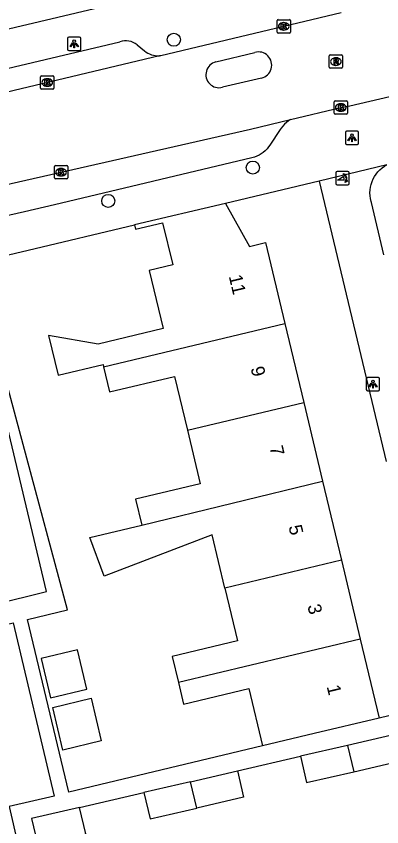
# Model space of a CAD drawing. Extents: x 158038 to 159242, y 380133 to 381214.
# Drawn here: x 158924.1 to 158951.5, y 380909.3 to 380970 of the extents above; entities that cross this region are included whole.
import ezdxf

# ---------------------------------------------------------------- set-up
doc = ezdxf.new("R2010")
doc.units = 0
for name, color, linetype in [('IMGEO_Boom', 7, 'Continuous'), ('IMGEO_Kolk', 7, 'Continuous'), ('IMGEO_Lichtpunt', 7, 'Continuous'), ('IMGEO_Muur', 7, 'Continuous'), ('IMGEO_Pand', 7, 'Continuous'), ('IMGEO_Pand_nummerreeks', 7, 'Continuous'), ('IMGEO_Poller', 7, 'Continuous'), ('IMGEO_Rijbaan_lokaal_gesloten', 7, 'Continuous'), ('IMGEO_Rioolput', 7, 'Continuous'), ('IMGEO_Voetpad_open', 7, 'Continuous')]:
    doc.layers.add(name, color=color, linetype=linetype)

msp = doc.modelspace()

# ---------------------------------------------------------------- linework, layer by layer
at = {"layer": 'IMGEO_Boom'}
for centre in [(158935.912, 380968.228), (158941.831, 380958.663), (158930.998, 380956.172)]:
    msp.add_circle(centre, 0.489, dxfattribs=at)
at = {"layer": 'IMGEO_Kolk'}
for p, q in [((158943.642, 380968.805), (158943.642, 380969.657)), ((158943.717, 380969.731), (158944.569, 380969.731)), ((158944.13, 380969.511), (158944.155, 380969.511)), ((158944.643, 380969.657), (158944.643, 380968.805)), ((158944.153, 380968.951), (158944.128, 380968.951)), ((158944.569, 380968.731), (158943.717, 380968.731)), ((158925.935, 380964.606), (158925.935, 380965.458)), ((158926.01, 380965.532), (158926.862, 380965.532)), ((158926.423, 380965.312), (158926.448, 380965.312)), ((158926.936, 380965.458), (158926.936, 380964.606)), ((158926.446, 380964.752), (158926.421, 380964.752)), ((158926.862, 380964.532), (158926.01, 380964.532)), ((158947.917, 380962.731), (158947.917, 380963.583)), ((158947.992, 380963.657), (158948.844, 380963.657)), ((158948.405, 380963.437), (158948.43, 380963.437)), ((158948.918, 380963.583), (158948.918, 380962.731)), ((158948.428, 380962.877), (158948.403, 380962.877)), ((158948.844, 380962.657), (158947.992, 380962.657)), ((158926.967, 380957.889), (158926.967, 380958.741)), ((158927.042, 380958.815), (158927.894, 380958.815)), ((158927.455, 380958.595), (158927.48, 380958.595)), ((158927.968, 380958.741), (158927.968, 380957.889)), ((158927.478, 380958.035), (158927.453, 380958.035)), ((158927.894, 380957.815), (158927.042, 380957.815))]:
    msp.add_line(p, q, dxfattribs=at)
for points in [[(158943.642, 380968.805), (158943.642, 380969.657)], [(158943.717, 380969.731), (158944.569, 380969.731)], [(158943.963, 380969.431), (158944.086, 380969.431), (158944.086, 380969.28), (158944.216, 380969.431), (158944.38, 380969.431), (158944.234, 380969.28), (158944.387, 380969.031), (158944.235, 380969.031), (158944.15, 380969.195), (158944.086, 380969.128), (158944.086, 380969.031), (158943.963, 380969.031), (158943.963, 380969.431)], [(158944.643, 380969.657), (158944.643, 380968.805)], [(158944.569, 380968.731), (158943.717, 380968.731)], [(158925.935, 380964.606), (158925.935, 380965.458)], [(158926.01, 380965.532), (158926.862, 380965.532)], [(158926.256, 380965.232), (158926.379, 380965.232), (158926.379, 380965.081), (158926.509, 380965.232), (158926.673, 380965.232), (158926.527, 380965.081), (158926.68, 380964.832), (158926.528, 380964.832), (158926.443, 380964.996), (158926.379, 380964.929), (158926.379, 380964.832), (158926.256, 380964.832), (158926.256, 380965.232)], [(158926.936, 380965.458), (158926.936, 380964.606)], [(158926.862, 380964.532), (158926.01, 380964.532)], [(158947.917, 380962.731), (158947.917, 380963.583)], [(158947.992, 380963.657), (158948.844, 380963.657)], [(158948.918, 380963.583), (158948.918, 380962.731)], [(158948.238, 380963.357), (158948.361, 380963.357), (158948.361, 380963.206), (158948.491, 380963.357), (158948.655, 380963.357), (158948.509, 380963.206), (158948.662, 380962.957), (158948.51, 380962.957), (158948.425, 380963.121), (158948.361, 380963.054), (158948.361, 380962.957), (158948.238, 380962.957), (158948.238, 380963.357)], [(158948.844, 380962.657), (158947.992, 380962.657)], [(158926.967, 380957.889), (158926.967, 380958.741)], [(158927.042, 380958.815), (158927.894, 380958.815)], [(158927.288, 380958.515), (158927.411, 380958.515), (158927.411, 380958.364), (158927.541, 380958.515), (158927.705, 380958.515), (158927.559, 380958.364), (158927.712, 380958.115), (158927.56, 380958.115), (158927.475, 380958.279), (158927.411, 380958.212), (158927.411, 380958.115), (158927.288, 380958.115), (158927.288, 380958.515)], [(158927.968, 380958.741), (158927.968, 380957.889)], [(158927.894, 380957.815), (158927.042, 380957.815)]]:
    msp.add_lwpolyline(points, dxfattribs=at)
for centre, start, end in [((158943.719, 380969.655), 91.55205, 178.44795), ((158943.719, 380969.655), 91.55205, 178.44795), ((158944.567, 380969.655), 1.55205, 88.44795), ((158944.567, 380969.655), 1.55205, 88.44795), ((158943.719, 380968.807), 181.55205, 268.44795), ((158943.719, 380968.807), 181.55205, 268.44795), ((158944.567, 380968.807), 271.55205, 358.44795), ((158944.567, 380968.807), 271.55205, 358.44795), ((158926.012, 380965.456), 91.55205, 178.44795), ((158926.012, 380965.456), 91.55205, 178.44795), ((158926.86, 380965.456), 1.55205, 88.44795), ((158926.86, 380965.456), 1.55205, 88.44795), ((158926.012, 380964.608), 181.55205, 268.44795), ((158926.012, 380964.608), 181.55205, 268.44795), ((158926.86, 380964.608), 271.55205, 358.44795), ((158926.86, 380964.608), 271.55205, 358.44795), ((158947.994, 380963.581), 91.55205, 178.44795), ((158947.994, 380963.581), 91.55205, 178.44795), ((158948.842, 380963.581), 1.55205, 88.44795), ((158948.842, 380963.581), 1.55205, 88.44795), ((158947.994, 380962.733), 181.55205, 268.44795), ((158947.994, 380962.733), 181.55205, 268.44795), ((158948.842, 380962.733), 271.55205, 358.44795), ((158948.842, 380962.733), 271.55205, 358.44795), ((158927.044, 380958.739), 91.55205, 178.44795), ((158927.044, 380958.739), 91.55205, 178.44795), ((158927.892, 380958.739), 1.55205, 88.44795), ((158927.892, 380958.739), 1.55205, 88.44795), ((158927.044, 380957.891), 181.55205, 268.44795), ((158927.044, 380957.891), 181.55205, 268.44795), ((158927.892, 380957.891), 271.55205, 358.44795), ((158927.892, 380957.891), 271.55205, 358.44795)]:
    msp.add_arc(centre, 0.0765, start, end, dxfattribs=at)
for centre, major_axis, ratio, start_param, end_param in [((158944.129, 380969.231), (-0.387, 0.002), 0.722429, 4.712389, 7.853982), ((158944.154, 380969.231), (-0.39, 0.002), 0.717154, 1.570796, 4.712389), ((158926.422, 380965.032), (-0.387, 0.002), 0.722429, 4.712389, 7.853982), ((158926.447, 380965.032), (-0.39, 0.002), 0.717154, 1.570796, 4.712389), ((158948.404, 380963.157), (-0.387, 0.002), 0.722429, 4.712389, 7.853982), ((158948.429, 380963.157), (-0.39, 0.002), 0.717154, 1.570796, 4.712389), ((158927.454, 380958.315), (-0.387, 0.002), 0.722429, 4.712389, 7.853982), ((158927.479, 380958.315), (-0.39, 0.002), 0.717154, 1.570796, 4.712389)]:
    msp.add_ellipse(centre, major_axis=major_axis, ratio=ratio, start_param=start_param, end_param=end_param, dxfattribs=at)
at = {"layer": 'IMGEO_Lichtpunt'}
for p, q in [((158927.954, 380968.322), (158927.954, 380967.515)), ((158927.954, 380968.322), (158927.954, 380967.515)), ((158928.856, 380968.417), (158928.048, 380968.417)), ((158928.856, 380968.417), (158928.048, 380968.417)), ((158928.95, 380967.515), (158928.95, 380968.322)), ((158928.95, 380967.515), (158928.95, 380968.322)), ((158928.048, 380967.421), (158928.856, 380967.421)), ((158928.048, 380967.421), (158928.856, 380967.421)), ((158948.757, 380961.293), (158948.757, 380960.486)), ((158948.757, 380961.293), (158948.757, 380960.486)), ((158949.659, 380961.388), (158948.851, 380961.388)), ((158949.659, 380961.388), (158948.851, 380961.388)), ((158949.753, 380960.486), (158949.753, 380961.293)), ((158949.753, 380960.486), (158949.753, 380961.293)), ((158948.851, 380960.392), (158949.659, 380960.392)), ((158948.851, 380960.392), (158949.659, 380960.392)), ((158950.329, 380942.861), (158950.329, 380942.054)), ((158950.329, 380942.861), (158950.329, 380942.054)), ((158951.231, 380942.956), (158950.423, 380942.956)), ((158951.231, 380942.956), (158950.423, 380942.956)), ((158951.325, 380942.054), (158951.325, 380942.861)), ((158951.325, 380942.054), (158951.325, 380942.861)), ((158950.423, 380941.96), (158951.231, 380941.96)), ((158950.423, 380941.96), (158951.231, 380941.96))]:
    msp.add_line(p, q, dxfattribs=at)
for points in [[(158928.328, 380967.986), (158928.367, 380967.958), (158928.179, 380967.696), (158928.141, 380967.723), (158928.328, 380967.986)], [(158928.43, 380967.938), (158928.477, 380967.938), (158928.477, 380967.616), (158928.43, 380967.616), (158928.43, 380967.938)], [(158928.54, 380967.958), (158928.578, 380967.985), (158928.765, 380967.723), (158928.726, 380967.695), (158928.54, 380967.958)], [(158949.131, 380960.957), (158949.17, 380960.929), (158948.982, 380960.667), (158948.944, 380960.694), (158949.131, 380960.957)], [(158949.343, 380960.929), (158949.381, 380960.956), (158949.568, 380960.694), (158949.529, 380960.666), (158949.343, 380960.929)], [(158949.233, 380960.909), (158949.28, 380960.909), (158949.28, 380960.587), (158949.233, 380960.587), (158949.233, 380960.909)], [(158950.703, 380942.525), (158950.742, 380942.497), (158950.554, 380942.235), (158950.516, 380942.262), (158950.703, 380942.525)], [(158950.805, 380942.477), (158950.852, 380942.477), (158950.852, 380942.155), (158950.805, 380942.155), (158950.805, 380942.477)], [(158950.915, 380942.497), (158950.953, 380942.524), (158951.14, 380942.262), (158951.101, 380942.234), (158950.915, 380942.497)]]:
    msp.add_lwpolyline(points, dxfattribs=at)
for centre in [(158928.453, 380968.12), (158949.256, 380961.091), (158950.828, 380942.659)]:
    msp.add_circle(centre, 0.0994, dxfattribs=at)
for centre, start, end in [((158928.048, 380968.322), 90, 180), ((158928.048, 380968.322), 90, 180), ((158928.856, 380968.322), 0, 90), ((158928.856, 380968.322), 0, 90), ((158928.048, 380967.515), 180, 270), ((158928.048, 380967.515), 180, 270), ((158928.856, 380967.515), 270, 0), ((158928.856, 380967.515), 270, 360), ((158948.851, 380961.293), 90, 180), ((158948.851, 380961.293), 90, 180), ((158949.659, 380961.293), 0, 90), ((158949.659, 380961.293), 0, 90), ((158948.851, 380960.486), 180, 270), ((158948.851, 380960.486), 180, 270), ((158949.659, 380960.486), 270, 0), ((158949.659, 380960.486), 270, 360), ((158950.423, 380942.861), 90, 180), ((158950.423, 380942.861), 90, 180), ((158951.231, 380942.861), 0, 90), ((158951.231, 380942.861), 0, 90), ((158950.423, 380942.054), 180, 270), ((158950.423, 380942.054), 180, 270), ((158951.231, 380942.054), 270, 0), ((158951.231, 380942.054), 270, 360)]:
    msp.add_arc(centre, 0.0946, start, end, dxfattribs=at)
at = {"layer": 'IMGEO_Muur'}
msp.add_lwpolyline([(158925.009, 380952.488), (158932.974, 380954.373)], dxfattribs=at)
at = {"layer": 'IMGEO_Pand'}
for points in [[(158939.786, 380955.985), (158932.974, 380954.373)], [(158939.786, 380955.985), (158941.574, 380952.763), (158942.789, 380953.053), (158944.234, 380947.004)], [(158932.974, 380954.373), (158933.048, 380954.062), (158935.062, 380954.539), (158935.85, 380951.395), (158934.07, 380950.97), (158935.109, 380946.622), (158930.248, 380945.461), (158926.537, 380946.097), (158927.248, 380943.121), (158930.615, 380943.926), (158930.655, 380943.76)], [(158930.655, 380943.76), (158944.234, 380947.004)], [(158944.234, 380947.004), (158945.645, 380941.099)], [(158930.655, 380943.76), (158931.103, 380941.882), (158935.965, 380943.044), (158936.927, 380939.016)], [(158936.927, 380939.016), (158945.645, 380941.099)], [(158945.645, 380941.099), (158947.056, 380935.194)], [(158936.927, 380939.016), (158937.885, 380935.008), (158933.046, 380933.852), (158933.51, 380931.911)], [(158933.51, 380931.911), (158947.056, 380935.194)], [(158947.056, 380935.194), (158948.467, 380929.289)], [(158939.732, 380927.202), (158938.78, 380931.185), (158930.707, 380928.098), (158929.629, 380930.984), (158933.51, 380931.911)], [(158948.467, 380929.289), (158939.732, 380927.202)], [(158948.467, 380929.289), (158949.878, 380923.384)], [(158939.732, 380927.202), (158940.675, 380923.258), (158935.791, 380922.091), (158936.259, 380920.131)], [(158949.878, 380923.384), (158936.259, 380920.131)], [(158949.878, 380923.384), (158951.289, 380917.479)], [(158925.975, 380921.933), (158926.675, 380919), (158929.387, 380919.647), (158928.687, 380922.581), (158925.975, 380921.933)], [(158936.259, 380920.131), (158936.643, 380918.524), (158941.531, 380919.692), (158942.558, 380915.393)], [(158926.848, 380918.274), (158929.713, 380918.958), (158930.475, 380915.77), (158927.609, 380915.086), (158926.848, 380918.274)], [(158951.289, 380917.479), (158946.426, 380916.317), (158942.558, 380915.393)], [(158952.232, 380916.195), (158948.926, 380915.431)], [(158949.387, 380913.465), (158952.686, 380914.227), (158952.232, 380916.195)], [(158948.926, 380915.431), (158945.398, 380914.616)], [(158948.926, 380915.431), (158949.387, 380913.465)], [(158945.398, 380914.616), (158945.859, 380912.649), (158949.387, 380913.465)], [(158937.171, 380912.714), (158940.674, 380913.524)], [(158940.674, 380913.524), (158941.135, 380911.557), (158937.633, 380910.748)], [(158937.171, 380912.714), (158933.677, 380911.907)], [(158937.633, 380910.748), (158937.171, 380912.714)], [(158933.677, 380911.907), (158934.139, 380909.94), (158937.633, 380910.748)], [(158928.853, 380910.791), (158925.262, 380909.961), (158925.717, 380907.994)], [(158925.717, 380907.994), (158929.315, 380908.825), (158928.853, 380910.791)]]:
    msp.add_lwpolyline(points, dxfattribs=at)
at = {"layer": 'IMGEO_Poller'}
for p, q in [((158948.04, 380958.269), (158948.04, 380957.462)), ((158948.04, 380958.269), (158948.04, 380957.462)), ((158948.942, 380958.364), (158948.134, 380958.364)), ((158948.942, 380958.364), (158948.134, 380958.364)), ((158949.036, 380957.462), (158949.036, 380958.269)), ((158949.036, 380957.462), (158949.036, 380958.269)), ((158948.134, 380957.367), (158948.942, 380957.367)), ((158948.134, 380957.367), (158948.942, 380957.367))]:
    msp.add_line(p, q, dxfattribs=at)
for points in [[(158948.675, 380957.72), (158948.162, 380957.72), (158948.592, 380957.995)], [(158948.719, 380958.093), (158948.707, 380958.02), (158948.582, 380958.225)], [(158948.582, 380958.225), (158948.813, 380958.159), (158948.742, 380958.127)], [(158948.735, 380957.548), (158948.801, 380957.779), (158948.831, 380957.711)], [(158948.867, 380957.684), (158948.939, 380957.673), (158948.735, 380957.548)]]:
    msp.add_lwpolyline(points, dxfattribs=at)
for centre, radius, start, end in [((158948.134, 380958.269), 0.0946, 90, 180), ((158948.134, 380958.269), 0.0946, 90, 180), ((158948.347, 380957.77), 0.332, 351.32473, 42.4854), ((158948.361, 380957.78), 0.476, 351.75274, 41.16905), ((158948.361, 380957.78), 0.516, 349.35686, 42.29123), ((158948.942, 380958.269), 0.0946, 0, 90), ((158948.942, 380958.269), 0.0946, 0, 90), ((158948.134, 380957.462), 0.0946, 180, 270), ((158948.134, 380957.462), 0.0946, 180, 270), ((158948.942, 380957.462), 0.0946, 270, 0), ((158948.942, 380957.462), 0.0946, 270, 0)]:
    msp.add_arc(centre, radius, start, end, dxfattribs=at)
at = {"layer": 'IMGEO_Rijbaan_lokaal_gesloten'}
for points in [[(158948.453, 380970.248), (158934.941, 380967.036), (158934.828, 380967.028)], [(158934.828, 380967.028), (158905.827, 380960.127), (158878.266, 380953.617)], [(158939.059, 380966.567), (158941.973, 380967.28)], [(158942.477, 380965.362), (158939.551, 380964.676)], [(158944.657, 380962.252), (158948.418, 380963.158), (158949.092, 380963.292), (158952.837, 380964.162)], [(158874.697, 380945.785), (158890.6, 380949.568), (158919.088, 380956.419), (158941.657, 380961.529), (158944.657, 380962.252)]]:
    msp.add_lwpolyline(points, dxfattribs=at)
for centre, radius, start, end in [((158942.249, 380966.327), 0.992, 283.31127, 106.13468), ((158939.29, 380965.617), 0.977, 103.64545, 285.52228)]:
    msp.add_arc(centre, radius, start, end, dxfattribs=at)
at = {"layer": 'IMGEO_Rioolput'}
for p, q in [((158947.546, 380966.168), (158947.546, 380967.02)), ((158947.621, 380967.094), (158948.473, 380967.094)), ((158948.547, 380967.02), (158948.547, 380966.168)), ((158948.034, 380966.874), (158948.059, 380966.874)), ((158948.473, 380966.094), (158947.621, 380966.094)), ((158948.057, 380966.314), (158948.032, 380966.314))]:
    msp.add_line(p, q, dxfattribs=at)
for points in [[(158947.546, 380966.168), (158947.546, 380967.02)], [(158947.621, 380967.094), (158948.473, 380967.094)], [(158948.547, 380967.02), (158948.547, 380966.168)], [(158948.135, 380966.792), (158947.883, 380966.794), (158947.883, 380966.394)], [(158947.883, 380966.394), (158948.007, 380966.394), (158948.007, 380966.556), (158948.018, 380966.556)], [(158948.061, 380966.713), (158948.007, 380966.713), (158948.007, 380966.632)], [(158948.007, 380966.632), (158948.059, 380966.632)], [(158948.065, 380966.527), (158948.136, 380966.394), (158948.276, 380966.394), (158948.211, 380966.52)], [(158948.473, 380966.094), (158947.621, 380966.094)]]:
    msp.add_lwpolyline(points, dxfattribs=at)
for centre, radius, start, end in [((158947.623, 380967.018), 0.0765, 91.55205, 178.44795), ((158947.623, 380967.018), 0.0765, 91.55205, 178.44795), ((158948.471, 380967.018), 0.0765, 1.55205, 88.44795), ((158948.471, 380967.018), 0.0765, 1.55205, 88.44795), ((158948.017, 380966.503), 0.0533, 26.02933, 88.69889), ((158948.043, 380966.821), 0.19, 274.7715, 282.96867), ((158948.067, 380966.617), 0.0964, 77.00612, 93.18647), ((158948.081, 380966.674), 0.0378, 276.66336, 79.67722), ((158948.134, 380966.682), 0.109, 350.36119, 89.41601), ((158948.132, 380966.682), 0.112, 277.58423, 350.98172), ((158948.116, 380966.467), 0.108, 29.51342, 73.79051), ((158947.623, 380966.17), 0.0765, 181.55205, 268.44795), ((158947.623, 380966.17), 0.0765, 181.55205, 268.44795), ((158948.471, 380966.17), 0.0765, 271.55205, 358.44795), ((158948.471, 380966.17), 0.0765, 271.55205, 358.44795)]:
    msp.add_arc(centre, radius, start, end, dxfattribs=at)
for centre, major_axis, ratio, start_param, end_param in [((158948.033, 380966.594), (-0.387, 0.002), 0.722429, 4.712389, 7.853982), ((158948.058, 380966.594), (-0.39, 0.002), 0.717154, 1.570796, 4.712389)]:
    msp.add_ellipse(centre, major_axis=major_axis, ratio=ratio, start_param=start_param, end_param=end_param, dxfattribs=at)
at = {"layer": 'IMGEO_Voetpad_open'}
for points in [[(158937.673, 380972.381), (158873.108, 380957.118)], [(158880.572, 380955.945), (158931.871, 380968.077)], [(158933.164, 380967.837), (158933.706, 380967.4)], [(158944.657, 380962.252), (158944.495, 380962.153), (158944.342, 380962.04), (158944.201, 380961.913), (158944.071, 380961.775), (158943.954, 380961.625), (158943.88, 380961.515), (158943.095, 380960.329), (158943.011, 380960.207), (158942.891, 380960.06), (158942.759, 380959.925), (158942.615, 380959.802), (158942.461, 380959.692), (158942.297, 380959.596), (158942.126, 380959.516), (158941.948, 380959.451), (158941.765, 380959.402), (158926.978, 380955.889), (158924.735, 380955.362), (158920.962, 380954.505)], [(158951.873, 380958.878), (158946.806, 380957.645)], [(158951.65, 380952.127), (158950.708, 380956.045), (158950.682, 380956.136), (158950.636, 380956.346), (158950.608, 380956.559), (158950.6, 380956.774), (158950.612, 380956.989), (158950.642, 380957.202), (158950.691, 380957.411), (158950.759, 380957.615), (158950.844, 380957.812), (158950.947, 380958.001), (158951.067, 380958.18), (158951.202, 380958.347), (158951.351, 380958.502), (158951.514, 380958.643), (158951.688, 380958.768), (158951.873, 380958.878)], [(158946.806, 380957.645), (158939.786, 380955.985)], [(158946.806, 380957.645), (158951.812, 380936.683)], [(158879.157, 380941.639), (158925.009, 380952.488), (158932.974, 380954.373)], [(158942.558, 380915.393), (158928.053, 380911.928), (158924.963, 380924.86), (158927.958, 380925.576), (158921.286, 380950.327), (158921.383, 380948.022)], [(158922.435, 380925.965), (158926.37, 380926.941), (158923.458, 380939.251)], [(158896.582, 380918.164), (158923.891, 380924.607), (158926.955, 380911.624), (158923.592, 380910.862), (158924.23, 380908.048), (158926.867, 380896.409), (158929.267, 380885.814), (158929.674, 380884.015)], [(158956.122, 380918.634), (158951.289, 380917.479)], [(158940.674, 380913.524), (158945.398, 380914.616)], [(158928.853, 380910.791), (158933.677, 380911.907)]]:
    msp.add_lwpolyline(points, dxfattribs=at)
for centre, radius, start, end in [((158932.309, 380966.836), 1.316, 49.51108, 109.45837), ((158934.761, 380968.705), 1.678, 231.03659, 272.27745)]:
    msp.add_arc(centre, radius, start, end, dxfattribs=at)

# ---------------------------------------------------------------- texts
at = {"layer": 'IMGEO_Pand_nummerreeks'}
for s, p in [('11', (158940.02, 380950.532)), ('9', (158941.659, 380943.666)), ('7', (158943.076, 380937.737)), ('5', (158944.493, 380931.808)), ('3', (158945.909, 380925.879)), ('1', (158947.353, 380919.839))]:
    msp.add_text(s, height=1, rotation=283.43821, dxfattribs=at).set_placement(p)

doc.saveas('drawing.dxf')
